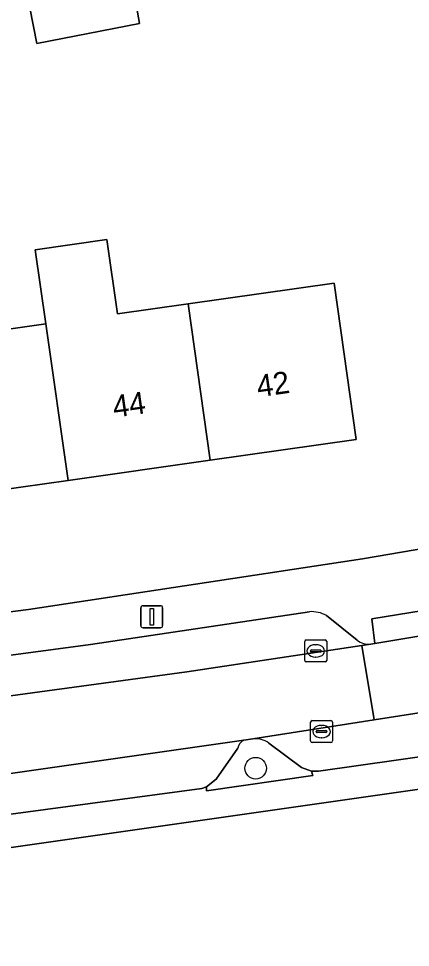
# Model space of a CAD drawing. Extents: x 163008 to 163854, y 382777 to 383982.
# Drawn here: x 163152.84 to 163170.58, y 383764.51 to 383806.57 of the extents above; entities that cross this region are included whole.
import ezdxf

# ---------------------------------------------------------------- set-up
doc = ezdxf.new("R2010")
doc.units = 0
for name, color, linetype in [('IMGEO_Boom', 7, 'Continuous'), ('IMGEO_Erf', 7, 'Continuous'), ('IMGEO_Kolk', 7, 'Continuous'), ('IMGEO_Lichtmast', 7, 'Continuous'), ('IMGEO_Pand', 7, 'Continuous'), ('IMGEO_Pand_nummerreeks', 7, 'Continuous'), ('IMGEO_Parkeervlak_open', 7, 'Continuous'), ('IMGEO_Rijbaan_lokaal_open', 7, 'Continuous'), ('IMGEO_Terreindeel_zand', 7, 'Continuous'), ('IMGEO_Verkeerseiland_open', 7, 'Continuous'), ('IMGEO_Voetpad_open', 7, 'Continuous')]:
    doc.layers.add(name, color=color, linetype=linetype)

msp = doc.modelspace()

# ---------------------------------------------------------------- linework, layer by layer
at = {"layer": 'IMGEO_Boom'}
msp.add_circle((163163.574, 383772.622), 0.489, dxfattribs=at)
at = {"layer": 'IMGEO_Erf'}
msp.add_lwpolyline([(163224.77, 383782.549), (163205.449, 383778.073), (163175.747, 383772.352), (163142.448, 383767.592), (163119.034, 383764.505)], dxfattribs=at)
at = {"layer": 'IMGEO_Kolk'}
for p, q in [((163165.868, 383778.433), (163166.72, 383778.433)), ((163165.793, 383777.507), (163165.793, 383778.359)), ((163166.095, 383777.976), (163166.493, 383777.976)), ((163166.281, 383778.213), (163166.306, 383778.213)), ((163166.794, 383778.359), (163166.794, 383777.507)), ((163166.052, 383777.927), (163166.052, 383777.939)), ((163166.49, 383777.89), (163166.092, 383777.89)), ((163166.304, 383777.653), (163166.279, 383777.653)), ((163166.536, 383777.939), (163166.536, 383777.927)), ((163166.72, 383777.433), (163165.868, 383777.433)), ((163166.058, 383773.856), (163166.058, 383774.708)), ((163166.133, 383774.782), (163166.985, 383774.782)), ((163167.059, 383774.708), (163167.059, 383773.856)), ((163166.317, 383774.276), (163166.317, 383774.288)), ((163166.755, 383774.239), (163166.357, 383774.239)), ((163166.36, 383774.325), (163166.758, 383774.325)), ((163166.546, 383774.562), (163166.571, 383774.562)), ((163166.801, 383774.288), (163166.801, 383774.276)), ((163166.985, 383773.782), (163166.133, 383773.782)), ((163166.569, 383774.002), (163166.544, 383774.002))]:
    msp.add_line(p, q, dxfattribs=at)
for points in [[(163165.868, 383778.433), (163166.72, 383778.433)], [(163165.793, 383777.507), (163165.793, 383778.359)], [(163166.794, 383778.359), (163166.794, 383777.507)], [(163166.72, 383777.433), (163165.868, 383777.433)], [(163166.058, 383773.856), (163166.058, 383774.708)], [(163166.133, 383774.782), (163166.985, 383774.782)], [(163167.059, 383774.708), (163167.059, 383773.856)], [(163166.985, 383773.782), (163166.133, 383773.782)]]:
    msp.add_lwpolyline(points, dxfattribs=at)
for centre, radius, start, end in [((163165.87, 383778.357), 0.0765, 91.552, 178.448), ((163165.87, 383778.357), 0.0765, 91.552, 178.448), ((163166.718, 383778.357), 0.0765, 1.552, 88.448), ((163166.718, 383778.357), 0.0765, 1.552, 88.448), ((163166.092, 383777.936), 0.0403, 85.8775, 175.7526), ((163166.497, 383777.938), 0.0386, 1.7309, 96.639), ((163166.089, 383777.926), 0.0366, 178.938, 274.7102), ((163166.493, 383777.933), 0.043, 264.8664, 352.4533), ((163165.87, 383777.509), 0.0765, 181.552, 268.448), ((163165.87, 383777.509), 0.0765, 181.552, 268.448), ((163166.718, 383777.509), 0.0765, 271.552, 358.448), ((163166.718, 383777.509), 0.0765, 271.552, 358.448), ((163166.135, 383774.706), 0.0765, 91.552, 178.448), ((163166.135, 383774.706), 0.0765, 91.552, 178.448), ((163166.983, 383774.706), 0.0765, 1.552, 88.448), ((163166.983, 383774.706), 0.0765, 1.552, 88.448), ((163166.357, 383774.285), 0.0403, 85.8775, 175.7526), ((163166.354, 383774.275), 0.0366, 178.938, 274.7102), ((163166.758, 383774.282), 0.043, 264.8664, 352.4533), ((163166.762, 383774.287), 0.0386, 1.7309, 96.639), ((163166.135, 383773.858), 0.0765, 181.552, 268.448), ((163166.135, 383773.858), 0.0765, 181.552, 268.448), ((163166.983, 383773.858), 0.0765, 271.552, 358.448), ((163166.983, 383773.858), 0.0765, 271.552, 358.448)]:
    msp.add_arc(centre, radius, start, end, dxfattribs=at)
for centre, major_axis, ratio, start_param, end_param in [((163166.28, 383777.933), (-0.387, 0.002), 0.722429, 4.712389, 7.853982), ((163166.305, 383777.933), (-0.39, 0.002), 0.717154, 1.570796, 4.712389), ((163166.545, 383774.282), (-0.387, 0.002), 0.722429, 4.712389, 7.853982), ((163166.57, 383774.282), (-0.39, 0.002), 0.717154, 1.570796, 4.712389)]:
    msp.add_ellipse(centre, major_axis=major_axis, ratio=ratio, start_param=start_param, end_param=end_param, dxfattribs=at)
at = {"layer": 'IMGEO_Lichtmast'}
for p, q in [((163158.373, 383779.083), (163158.373, 383779.883)), ((163158.373, 383779.883), (163158.373, 383779.083)), ((163158.473, 383779.983), (163159.263, 383779.983)), ((163159.263, 383779.983), (163158.473, 383779.983)), ((163159.363, 383779.883), (163159.363, 383779.083)), ((163159.363, 383779.083), (163159.363, 383779.883)), ((163159.263, 383778.983), (163158.473, 383778.983)), ((163158.473, 383778.983), (163159.263, 383778.983))]:
    msp.add_line(p, q, dxfattribs=at)
msp.add_lwpolyline([(163158.793, 383779.858), (163158.943, 383779.858), (163158.943, 383779.108), (163158.793, 383779.108), (163158.793, 383779.858)], dxfattribs=at)
for centre, start, end in [((163158.473, 383779.883), 90, 180), ((163158.473, 383779.883), 90, 180), ((163159.263, 383779.883), 0, 90), ((163159.263, 383779.883), 360, 90), ((163158.473, 383779.083), 180, 270), ((163158.473, 383779.083), 180, 270), ((163159.263, 383779.083), 270, 0), ((163159.263, 383779.083), 270, 0)]:
    msp.add_arc(centre, 0.1, start, end, dxfattribs=at)
at = {"layer": 'IMGEO_Pand'}
for points in [[(163157.584, 383810.533), (163152.853, 383809.605), (163153.67, 383805.444), (163158.309, 383806.355), (163158.068, 383807.743)], [(163160.513, 383793.659), (163157.311, 383793.205), (163156.834, 383796.564), (163153.597, 383796.105), (163154.074, 383792.747), (163155.08, 383785.655), (163161.518, 383786.567)], [(163160.513, 383793.659), (163161.518, 383786.567), (163168.129, 383787.503), (163167.427, 383792.454), (163167.124, 383794.595)], [(163147.635, 383791.835), (163148.641, 383784.742), (163155.08, 383785.655), (163154.074, 383792.747)]]:
    msp.add_lwpolyline(points, close=True, dxfattribs=at)
at = {"layer": 'IMGEO_Parkeervlak_open'}
for points in [[(163166.018, 383779.71), (163156.09, 383778.229), (163147.178, 383777.038)], [(163168.166, 383778.417), (163166.775, 383779.538)], [(163144.581, 383774.828), (163160.452, 383776.987), (163168.382, 383778.185), (163168.782, 383778.246)], [(163164.174, 383773.758), (163165.657, 383772.655), (163166.107, 383772.488), (163166.426, 383772.493), (163175.476, 383773.775), (163175.316, 383774.73), (163175.141, 383775.777), (163168.936, 383774.807), (163163.44, 383773.948)], [(163163.042, 383773.891), (163151.716, 383772.283), (163143.063, 383771.251)], [(163161.134, 383771.71), (163161.343, 383771.771), (163161.784, 383772.126), (163162.765, 383773.527)], [(163146.177, 383769.692), (163161.134, 383771.71)]]:
    msp.add_lwpolyline(points, dxfattribs=at)
for centre, radius, start, end in [((163166.096, 383778.302), 1.411, 61.2274, 93.1706), ((163168.708, 383779.175), 0.932, 234.4285, 274.5425), ((163163.303, 383773.405), 0.552, 118.256, 167.2025), ((163163.581, 383772.979), 0.979, 52.6986, 98.2759)]:
    msp.add_arc(centre, radius, start, end, dxfattribs=at)
at = {"layer": 'IMGEO_Rijbaan_lokaal_open'}
msp.add_lwpolyline([(163178.863, 383779.92), (163168.965, 383778.274), (163168.782, 383778.246), (163168.382, 383778.185), (163168.936, 383774.807), (163175.141, 383775.777), (163179.557, 383776.543), (163183.195, 383777.234), (163182.586, 383780.611)], close=True, dxfattribs=at)
msp.add_lwpolyline([(163142.777, 383771.227), (163143.063, 383771.251), (163151.716, 383772.283), (163163.042, 383773.891), (163163.44, 383773.948), (163168.936, 383774.807), (163168.382, 383778.185), (163160.452, 383776.987), (163144.581, 383774.828)], dxfattribs=at)
at = {"layer": 'IMGEO_Terreindeel_zand'}
for points in [[(163157.584, 383810.533), (163161.701, 383811.34), (163162.246, 383808.562), (163158.068, 383807.743), (163158.309, 383806.355), (163153.67, 383805.444), (163152.853, 383809.605)], [(163167.124, 383794.595), (163167.427, 383792.454), (163168.129, 383787.503), (163161.518, 383786.567), (163155.08, 383785.655), (163148.641, 383784.742), (163142.03, 383783.806), (163141.318, 383788.836), (163141.026, 383790.899), (163145.977, 383791.6), (163147.635, 383791.835), (163154.074, 383792.747), (163153.597, 383796.105), (163156.834, 383796.564), (163157.311, 383793.205), (163160.513, 383793.659)]]:
    msp.add_lwpolyline(points, close=True, dxfattribs=at)
msp.add_lwpolyline([(163138.415, 383777.914), (163153.288, 383779.812), (163168.413, 383782.104), (163185.721, 383785.063), (163199.832, 383787.879), (163215.661, 383791.514)], dxfattribs=at)
at = {"layer": 'IMGEO_Verkeerseiland_open'}
for points in [[(163162.765, 383773.527), (163161.784, 383772.126), (163161.343, 383771.771), (163161.352, 383771.6), (163166.158, 383772.296), (163166.107, 383772.488), (163165.657, 383772.655), (163164.174, 383773.758)], [(163163.44, 383773.948), (163163.042, 383773.891)]]:
    msp.add_lwpolyline(points, dxfattribs=at)
for centre, radius, start, end in [((163163.303, 383773.405), 0.552, 118.256, 167.2025), ((163163.581, 383772.979), 0.979, 52.6986, 98.2759)]:
    msp.add_arc(centre, radius, start, end, dxfattribs=at)
at = {"layer": 'IMGEO_Voetpad_open'}
for points in [[(163313.077, 383823.136), (163307.41, 383820.781), (163311.763, 383852.932), (163309.58, 383853.577), (163307.88, 383841.027), (163307.678, 383841.033), (163304.716, 383819.66), (163285.941, 383812.346), (163278.241, 383809.565), (163274.697, 383808.286), (163273.465, 383807.841), (163257.671, 383802.78), (163243.046, 383798.554), (163241.06, 383797.98), (163237, 383796.921), (163225.435, 383793.906), (163215.661, 383791.514), (163199.832, 383787.879), (163185.721, 383785.063), (163168.413, 383782.104), (163153.288, 383779.812), (163138.415, 383777.914), (163137.139, 383776.91)], [(163168.782, 383778.246), (163168.965, 383778.274), (163168.84, 383779.383), (163180.087, 383781.207), (163180.544, 383781.859)], [(163179.498, 383780.366), (163180.087, 383781.207), (163168.84, 383779.383), (163168.965, 383778.274), (163178.863, 383779.92)], [(163147.178, 383777.038), (163156.09, 383778.229), (163166.018, 383779.71)], [(163166.775, 383779.538), (163168.166, 383778.417)], [(163181.858, 383775.328), (163181.206, 383775.768), (163175.316, 383774.73), (163175.476, 383773.775), (163166.426, 383772.493), (163166.107, 383772.488), (163166.158, 383772.296), (163161.352, 383771.6), (163161.343, 383771.771), (163161.134, 383771.71), (163146.177, 383769.692)], [(163119.034, 383764.505), (163142.448, 383767.592), (163175.747, 383772.352)]]:
    msp.add_lwpolyline(points, dxfattribs=at)
for centre, radius, start, end in [((163166.096, 383778.302), 1.411, 61.2274, 93.1706), ((163168.708, 383779.175), 0.932, 234.4285, 274.5425)]:
    msp.add_arc(centre, radius, start, end, dxfattribs=at)

# ---------------------------------------------------------------- texts
at = {"layer": 'IMGEO_Pand_nummerreeks'}
for s, p in [('42', (163163.692, 383789.42)), ('44', (163157.17, 383788.496))]:
    msp.add_text(s, height=1, rotation=8.0625, dxfattribs=at).set_placement(p)

doc.saveas('drawing.dxf')
